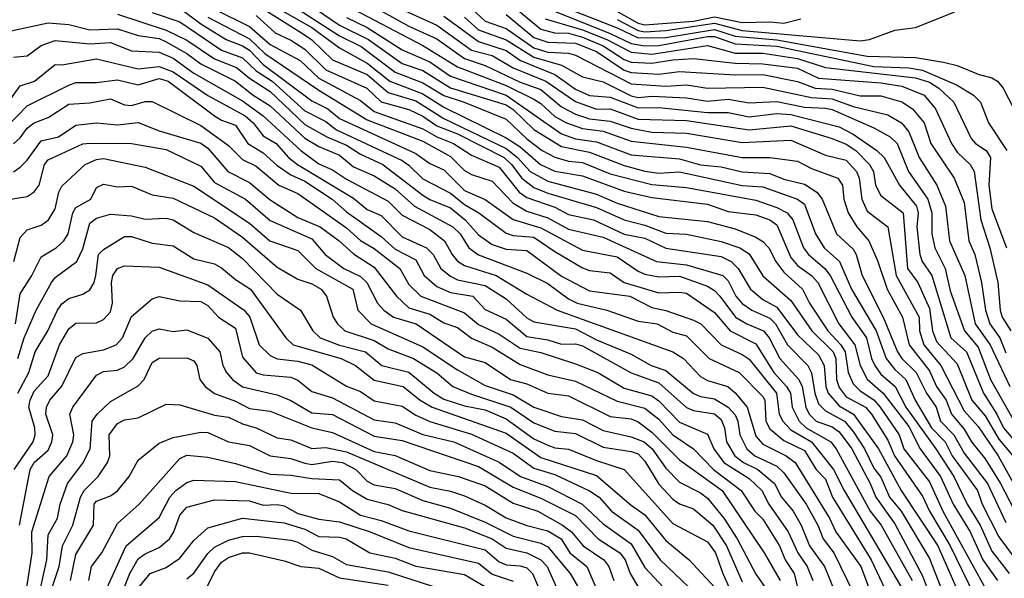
# Model space of a CAD drawing. Header units: metres. Extents: x -51132 to -49532, y -231222 to -229437.
# Tile 538 of 656: x -50345 to -50274, y -229804 to -229764. Entities that reach past the tile are written whole.
import ezdxf

# ---------------------------------------------------------------- set-up
doc = ezdxf.new("R2010")
doc.units = ezdxf.units.M
for name, color, linetype in [('CONTOUR_HALF', 8, 'Continuous'), ('CONTOUR_INDEX', 1, 'Continuous'), ('CONTOUR_INTER', 3, 'Continuous')]:
    doc.layers.add(name, color=color, linetype=linetype)

msp = doc.modelspace()

# ---------------------------------------------------------------- linework, layer by layer
at = {"layer": 'CONTOUR_HALF'}
for points, elevation in [([(-50328.58, -229761.808), (-50324.08, -229764.373), (-50322.08, -229765.854), (-50320.08, -229766.955), (-50318.448, -229768.259), (-50316.08, -229769.16), (-50314.58, -229770.119), (-50310.08, -229772.343), (-50309.08, -229772.983), (-50307.594, -229774.259), (-50306.58, -229774.743), (-50304.58, -229775.087), (-50301.58, -229776.173), (-50299.58, -229776.649), (-50295.58, -229777.127), (-50294.08, -229777.65), (-50292.08, -229777.902), (-50291.08, -229778.25), (-50290.58, -229778.606), (-50289.58, -229780.963), (-50289.08, -229781.556), (-50288.075, -229782.259), (-50287.614, -229782.759), (-50286.122, -229785.759), (-50284.965, -229787.259), (-50284.585, -229788.759), (-50284.08, -229789.734), (-50282.912, -229790.759), (-50281.08, -229793.16), (-50280.247, -229794.759), (-50278.793, -229796.759), (-50277.878, -229798.759), (-50276.64, -229800.759), (-50275.743, -229802.759), (-50274.687, -229804.259)], 51.5), ([(-50326.08, -229761.479), (-50322.08, -229764.213), (-50319.996, -229765.259), (-50317.58, -229766.984), (-50316.08, -229767.491), (-50314.08, -229768.733), (-50310.08, -229769.965), (-50309.58, -229770.286), (-50308.08, -229771.733), (-50306.08, -229772.953), (-50304.08, -229773.38), (-50301.58, -229774.338), (-50300.08, -229774.743), (-50299.08, -229774.878), (-50297.58, -229774.802), (-50293.08, -229775.781), (-50291.58, -229775.88), (-50289.08, -229776.769), (-50288.58, -229777.118), (-50287.796, -229779.259), (-50287.163, -229780.259), (-50286.064, -229781.259), (-50285.205, -229783.259), (-50283.421, -229786.259), (-50282.698, -229788.259), (-50282.08, -229789.048), (-50281.291, -229789.759), (-50280.606, -229791.259), (-50279.436, -229793.259), (-50278.454, -229794.259), (-50277.937, -229795.259), (-50276.125, -229797.759), (-50275.79, -229798.759), (-50274.58, -229801.107), (-50273.008, -229803.259)], 50.5), ([(-50321.58, -229762.791), (-50316.08, -229765.67), (-50313.58, -229767.23), (-50310.08, -229768.577), (-50308.08, -229769.553), (-50307.58, -229769.862), (-50306.58, -229770.799), (-50305.738, -229771.259), (-50304.58, -229771.656), (-50303.08, -229771.862), (-50301.08, -229772.568), (-50297.08, -229773.009), (-50293.08, -229773.759), (-50291.08, -229773.748), (-50289.08, -229774.018), (-50288.08, -229774.547), (-50286.186, -229775.259), (-50285.852, -229775.759), (-50285.74, -229776.759), (-50285.433, -229777.759), (-50284.817, -229778.759), (-50283.943, -229779.759), (-50283.293, -229781.259), (-50282.636, -229783.259), (-50281.529, -229785.259), (-50281.043, -229787.259), (-50279.58, -229789.151), (-50279.08, -229790.259), (-50278.389, -229791.259), (-50277.998, -229792.259), (-50277.08, -229793.337), (-50276.545, -229794.259), (-50275.58, -229795.488), (-50274.453, -229797.259), (-50273.161, -229799.759)], 49.5), ([(-50318.58, -229762.628), (-50315.08, -229764.212), (-50312.58, -229766.021), (-50311.08, -229766.414), (-50309.58, -229767.285), (-50307.228, -229768.259), (-50305.08, -229769.724), (-50303.58, -229770.263), (-50302.58, -229770.241), (-50300.58, -229770.988), (-50297.08, -229771.101), (-50292.58, -229771.764), (-50289.58, -229771.473), (-50286.58, -229772.385), (-50285.58, -229772.806), (-50284.895, -229773.259), (-50283.898, -229774.259), (-50283.617, -229774.759), (-50283.461, -229775.759), (-50283.08, -229776.503), (-50281.48, -229777.759), (-50281.153, -229781.759), (-50280.416, -229782.759), (-50279.58, -229784.646), (-50279.357, -229786.259), (-50279.08, -229787.027), (-50277.58, -229788.644), (-50276.541, -229791.259), (-50275.58, -229792.393), (-50274.58, -229794.072), (-50273.583, -229795.259)], 48.5), ([(-50335.58, -229763.308), (-50333.58, -229763.973), (-50330.58, -229766.014), (-50329.08, -229766.571), (-50328.08, -229767.515), (-50326.936, -229768.259), (-50324.58, -229770.386), (-50323.08, -229771.157), (-50322.298, -229771.759), (-50317.58, -229773.985), (-50317.08, -229774.301), (-50316.08, -229775.305), (-50314.08, -229776.318), (-50313.08, -229777.151), (-50312.046, -229777.759), (-50310.08, -229779.216), (-50309.58, -229779.382), (-50308.08, -229779.507), (-50306.58, -229780.546), (-50304.58, -229781.703), (-50304.08, -229781.916), (-50302.58, -229782.068), (-50301.577, -229782.759), (-50299.08, -229783.521), (-50297.58, -229783.457), (-50297.08, -229783.549), (-50295.08, -229784.932), (-50293.941, -229786.259), (-50292.08, -229787.192), (-50290.801, -229789.259), (-50289.875, -229790.259), (-50289.583, -229790.759), (-50289.467, -229791.759), (-50288.979, -229792.759), (-50288.469, -229793.259), (-50286.694, -229794.259), (-50286.296, -229794.759), (-50283.843, -229799.259), (-50283.065, -229800.259), (-50280.84, -229804.259)], 54.5), ([(-50328.08, -229763.529), (-50326.716, -229764.759), (-50325.58, -229765.295), (-50324.58, -229765.945), (-50323.08, -229767.437), (-50320.125, -229768.759), (-50319.08, -229769.754), (-50317.08, -229770.299), (-50316.08, -229770.768), (-50315.08, -229771.469), (-50313.58, -229772.049), (-50310.224, -229773.759), (-50309.686, -229774.259), (-50308.958, -229775.259), (-50308.08, -229775.914), (-50307.08, -229776.341), (-50303.58, -229777.36), (-50301.58, -229778.255), (-50300.08, -229778.63), (-50298.58, -229779.221), (-50297.08, -229779.277), (-50294.58, -229779.808), (-50293.239, -229780.259), (-50292.58, -229780.704), (-50291.58, -229782.29), (-50289.58, -229784.071), (-50288.065, -229786.259), (-50286.519, -229787.759), (-50286.324, -229788.259), (-50286.289, -229789.759), (-50286.08, -229790.349), (-50285.58, -229791.007), (-50284.202, -229791.759), (-50283.767, -229792.259), (-50282.58, -229794.137), (-50282.096, -229795.259), (-50280.08, -229798.181), (-50279.586, -229799.259), (-50278.097, -229801.759), (-50275.903, -229806.259)], 52.5), ([(-50310.08, -229763.438), (-50308.08, -229765.097), (-50307.08, -229765.451), (-50305.08, -229765.508), (-50303.58, -229766.119), (-50301.58, -229767.457), (-50301.08, -229767.623), (-50299.08, -229767.738), (-50297.58, -229767.55), (-50293.58, -229767.789), (-50291.58, -229767.77), (-50289.08, -229768.287), (-50287.813, -229768.759), (-50286.58, -229768.832), (-50284.58, -229769.319), (-50283.08, -229769.309), (-50281.58, -229769.737), (-50280.796, -229770.259), (-50279.953, -229771.259), (-50279.478, -229772.759), (-50277.802, -229775.259), (-50277.08, -229777.007), (-50276.74, -229779.759), (-50276.325, -229780.759), (-50275.831, -229782.759), (-50275.555, -229784.759), (-50275.227, -229785.759), (-50274.52, -229786.759), (-50274.08, -229787.84)], 46.5), ([(-50305.58, -229763.032), (-50302.08, -229764.404), (-50300.58, -229765.12), (-50298.58, -229765.107), (-50295.08, -229764.517), (-50293.58, -229765.011), (-50290.58, -229765.273), (-50284.08, -229766.45), (-50280.58, -229766.54), (-50278.58, -229766.88), (-50277.58, -229767.123), (-50276.08, -229767.755), (-50275.08, -229768.008), (-50274.67, -229768.259), (-50274.272, -229768.759), (-50273.507, -229770.259)], 44.5), ([(-50302.039, -229763.259), (-50300.58, -229764.06), (-50300.08, -229764.187), (-50296.58, -229763.928), (-50295.08, -229763.605), (-50293.08, -229764.028), (-50291.08, -229763.968), (-50290.08, -229764.06), (-50288.838, -229763.759)], 43.5), ([(-50346.08, -229764.697), (-50343.08, -229764.041), (-50341.58, -229764.165), (-50340.08, -229764.55), (-50338.08, -229764.472), (-50336.58, -229764.964), (-50335.08, -229765.185), (-50334.58, -229765.417), (-50333.08, -229766.255), (-50332.08, -229766.996), (-50329.58, -229768.25), (-50328.315, -229769.259), (-50327.08, -229770.04), (-50324.58, -229772.368), (-50323.58, -229772.959), (-50322.08, -229773.584), (-50321.08, -229774.441), (-50319.58, -229775.084), (-50318.08, -229776.008), (-50316.671, -229777.259), (-50313.923, -229778.759), (-50313.392, -229779.259), (-50312.779, -229780.259), (-50312.08, -229780.775), (-50308.58, -229782.091), (-50307.08, -229782.839), (-50305.58, -229783.946), (-50304.97, -229784.259), (-50302.814, -229784.759), (-50300.58, -229785.557), (-50299.201, -229785.759), (-50298.08, -229786.35), (-50297.08, -229786.627), (-50295.453, -229788.259), (-50293.293, -229789.259), (-50291.58, -229790.98), (-50291.44, -229791.259), (-50291.369, -229792.759), (-50291.08, -229793.313), (-50290.08, -229794.169), (-50288.58, -229794.873), (-50287.745, -229796.259), (-50287.08, -229796.947), (-50286.575, -229798.259), (-50283.78, -229802.759), (-50282.612, -229805.259)], 55.5), ([(-50331.58, -229763.641), (-50328.58, -229765.212), (-50327.476, -229766.259), (-50323.58, -229768.91), (-50320.08, -229771.03), (-50316.08, -229772.586), (-50314.08, -229773.674), (-50313.08, -229774.687), (-50312.58, -229774.982), (-50311.08, -229775.46), (-50309.58, -229777.042), (-50308.58, -229777.616), (-50307.08, -229778.096), (-50305.58, -229778.919), (-50303.08, -229779.51), (-50299.245, -229781.259), (-50297.08, -229781.485), (-50294.478, -229782.259), (-50294.08, -229782.653), (-50293.53, -229783.759), (-50293.08, -229784.273), (-50292.382, -229784.759), (-50291.08, -229785.35), (-50290.682, -229785.759), (-50289.81, -229787.259), (-50288.34, -229788.759), (-50288.08, -229789.283), (-50287.851, -229790.759), (-50287.58, -229791.516), (-50287.08, -229792.017), (-50285.703, -229792.759), (-50285.08, -229793.506), (-50284.267, -229794.759), (-50283.58, -229796.158), (-50283.08, -229796.801), (-50282.458, -229798.259), (-50281.631, -229799.259), (-50279.58, -229802.677), (-50278.766, -229804.759)], 53.5), ([(-50313.08, -229763.64), (-50312.08, -229764.554), (-50310.08, -229765.278), (-50308.08, -229766.532), (-50306.08, -229767.107), (-50304.58, -229767.941), (-50303.08, -229768.294), (-50301.08, -229769.319), (-50300.58, -229769.419), (-50299.58, -229769.341), (-50297.08, -229769.444), (-50295.58, -229769.7), (-50294.08, -229769.561), (-50292.58, -229769.825), (-50290.58, -229769.72), (-50288.58, -229770.116), (-50287.08, -229770.196), (-50286.58, -229770.303), (-50283.58, -229771.619), (-50282.424, -229772.259), (-50281.915, -229772.759), (-50281.094, -229774.759), (-50279.691, -229776.759), (-50279.413, -229777.759), (-50279.406, -229779.259), (-50279.207, -229780.259), (-50278.453, -229781.759), (-50278.08, -229783.379), (-50277.062, -229786.259), (-50276.08, -229787.425), (-50275.189, -229789.759), (-50273.58, -229792.594)], 47.5), ([(-50307.264, -229763.759), (-50304.58, -229764.558), (-50302.829, -229765.259), (-50301.08, -229766.168), (-50299.58, -229766.31), (-50295.58, -229765.688), (-50293.58, -229766.225), (-50291.58, -229766.229), (-50289.08, -229766.614), (-50287.08, -229767.279), (-50280.58, -229768.016), (-50279.58, -229768.324), (-50278.907, -229768.759), (-50277.82, -229769.759), (-50276.58, -229772.379), (-50276.261, -229772.759), (-50275.495, -229773.259), (-50275.177, -229773.759), (-50275.309, -229775.759), (-50275.08, -229777.462), (-50274.023, -229780.259)], 45.5), ([(-50346.08, -229769.956), (-50345.08, -229768.596), (-50344.065, -229768.259), (-50342.58, -229767.041), (-50342.08, -229767.065), (-50339.58, -229766.643), (-50336.58, -229767.374), (-50335.08, -229767.207), (-50334.08, -229767.57), (-50331.58, -229769.283), (-50328.874, -229770.759), (-50328.309, -229771.259), (-50327.58, -229772.196), (-50326.659, -229772.759), (-50325.749, -229773.759), (-50325.114, -229774.259), (-50321.08, -229776.679), (-50320.08, -229777.505), (-50319.08, -229777.947), (-50317.58, -229779.48), (-50315.821, -229780.259), (-50315.334, -229780.759), (-50314.78, -229781.759), (-50314.08, -229782.324), (-50313.58, -229782.573), (-50311.58, -229782.995), (-50310.08, -229783.943), (-50308.58, -229785.307), (-50308.08, -229785.595), (-50305.08, -229786.102), (-50303.58, -229786.913), (-50301.08, -229787.948), (-50299.632, -229788.759), (-50298.58, -229789.107), (-50296.58, -229790.773), (-50296.08, -229790.983), (-50295.08, -229791.147), (-50294.08, -229791.767), (-50293.58, -229792.321), (-50293.385, -229792.759), (-50293.254, -229793.759), (-50292.73, -229794.759), (-50292.157, -229795.259), (-50290.58, -229796.012), (-50290.08, -229796.5), (-50288.464, -229798.759), (-50287.62, -229800.259), (-50287.245, -229801.259), (-50286.469, -229802.259), (-50285.011, -229805.259)], 56.5), ([(-50345.58, -229772.775), (-50345.08, -229772.332), (-50344.58, -229771.634), (-50344.083, -229771.259), (-50343.08, -229770.867), (-50341.58, -229769.912), (-50340.08, -229769.807), (-50338.58, -229769.529), (-50337.58, -229769.952), (-50337.08, -229770.014), (-50336.08, -229769.72), (-50335.58, -229769.72), (-50332.08, -229771.452), (-50330.08, -229772.9), (-50329.08, -229773.909), (-50328.08, -229774.373), (-50326.464, -229775.759), (-50325.08, -229776.347), (-50321.58, -229778.819), (-50320.58, -229779.748), (-50319.58, -229780.324), (-50317.74, -229781.759), (-50317.08, -229782.922), (-50316.222, -229783.759), (-50313.08, -229784.955), (-50312.08, -229785.792), (-50310.58, -229786.505), (-50309.08, -229787.497), (-50307.58, -229787.825), (-50305.08, -229788.626), (-50303.477, -229789.259), (-50301.58, -229790.39), (-50299.58, -229790.935), (-50299.08, -229791.298), (-50297.58, -229792.834), (-50295.58, -229793.716), (-50295.108, -229794.759), (-50294.399, -229795.759), (-50292.58, -229796.902), (-50291.667, -229797.759), (-50291.152, -229798.759), (-50289.761, -229800.759), (-50289.062, -229802.259), (-50288.393, -229803.259), (-50287.986, -229804.259)], 57.5), ([(-50346.08, -229776.801), (-50344.58, -229776.574), (-50344.08, -229776.238), (-50343.722, -229775.759), (-50343.332, -229774.259), (-50343.08, -229773.919), (-50340.58, -229772.776), (-50340.08, -229772.721), (-50337.08, -229772.748), (-50334.58, -229773.179), (-50332.08, -229774.389), (-50331.08, -229775.55), (-50328.847, -229776.759), (-50327.08, -229778.307), (-50324.08, -229779.621), (-50323.114, -229780.759), (-50321.772, -229781.759), (-50320.58, -229782.344), (-50320.108, -229782.759), (-50319.342, -229784.259), (-50318.889, -229784.759), (-50318.192, -229785.259), (-50316.562, -229785.759), (-50313.08, -229788.136), (-50311.58, -229788.545), (-50309.773, -229789.759), (-50308.58, -229790.078), (-50307.08, -229790.756), (-50305.58, -229790.931), (-50302.58, -229792.43), (-50301.08, -229792.609), (-50300.58, -229792.829), (-50299.58, -229793.556), (-50297.58, -229795.562), (-50294.515, -229797.759), (-50291.495, -229802.259), (-50290.33, -229804.259)], 58.5), ([(-50345.415, -229785.759), (-50345.08, -229783.599), (-50344.238, -229782.259), (-50343.58, -229780.913), (-50342.493, -229780.259), (-50341.935, -229779.759), (-50341.628, -229779.259), (-50341.29, -229777.759), (-50341.08, -229777.365), (-50340.005, -229776.759), (-50339.58, -229775.92), (-50339.08, -229775.671), (-50338.08, -229775.882), (-50337.08, -229775.832), (-50335.58, -229776.453), (-50334.08, -229776.701), (-50331.08, -229778.107), (-50329.08, -229779.506), (-50326.58, -229781.673), (-50325.08, -229782.539), (-50324.08, -229782.877), (-50323.411, -229783.259), (-50323.017, -229783.759), (-50322.538, -229785.259), (-50322.23, -229785.759), (-50321.698, -229786.259), (-50319.58, -229786.945), (-50318.58, -229787.56), (-50316.744, -229788.259), (-50315.08, -229789.286), (-50313.924, -229790.259), (-50312.58, -229790.833), (-50309.735, -229791.759), (-50308.08, -229792.9), (-50306.58, -229793.496), (-50305.08, -229793.666), (-50303.08, -229794.637), (-50301.08, -229794.945), (-50300.58, -229795.126), (-50300.08, -229795.649), (-50299.08, -229797.316), (-50298.08, -229798.396), (-50297.58, -229798.741), (-50296.58, -229799.088), (-50295.183, -229800.259), (-50294.198, -229801.759), (-50293.08, -229804.356)], 59.5), ([(-50345.255, -229790.759), (-50344.466, -229789.259), (-50344.01, -229787.759), (-50343.1, -229786.259), (-50342.389, -229784.759), (-50342.08, -229784.306), (-50341.58, -229783.914), (-50340.58, -229783.606), (-50340.08, -229783.3), (-50339.754, -229782.759), (-50339.629, -229782.259), (-50339.455, -229780.759), (-50339.08, -229780.393), (-50337.58, -229779.445), (-50337.08, -229779.455), (-50335.58, -229779.925), (-50334.08, -229780.135), (-50332.58, -229781.054), (-50331.08, -229781.423), (-50330.58, -229781.722), (-50329.58, -229782.557), (-50328.486, -229783.259), (-50325.962, -229786.759), (-50325.426, -229787.259), (-50321.969, -229788.259), (-50320.938, -229788.759), (-50319.58, -229789.823), (-50317.51, -229790.259), (-50316.274, -229791.259), (-50315.401, -229791.759), (-50310.08, -229793.641), (-50307.58, -229795.388), (-50303.58, -229796.693), (-50301.08, -229798.826), (-50300.08, -229799.525), (-50298.58, -229801.367), (-50296.886, -229802.759), (-50295.08, -229804.748)], 60.5), ([(-50345.144, -229800.259), (-50344.359, -229796.259), (-50344.08, -229795.755), (-50343.08, -229794.866), (-50342.801, -229794.259), (-50342.732, -229793.759), (-50343.245, -229792.259), (-50343.19, -229791.759), (-50342.949, -229791.259), (-50342.08, -229790.25), (-50341.08, -229788.181), (-50340.58, -229787.895), (-50339.08, -229787.629), (-50338.172, -229787.259), (-50337.729, -229786.759), (-50337.08, -229785.228), (-50335.58, -229783.95), (-50335.08, -229783.77), (-50333.58, -229784.084), (-50332.08, -229784.143), (-50331.58, -229784.419), (-50330.798, -229785.259), (-50329.58, -229786.054), (-50329.08, -229788.164), (-50328.08, -229789.276), (-50327.58, -229789.433), (-50325.58, -229789.585), (-50325.08, -229789.825), (-50324.08, -229790.628), (-50322.58, -229791.095), (-50319.58, -229792.682), (-50318.08, -229792.88), (-50316.08, -229793.72), (-50313.838, -229794.259), (-50310.58, -229795.722), (-50309.057, -229796.759), (-50307.08, -229797.489), (-50304.601, -229798.759), (-50303.08, -229800.174), (-50301.08, -229801.613), (-50300.08, -229803.321), (-50298.749, -229804.759)], 61.5), ([(-50343.718, -229805.259), (-50343.17, -229802.759), (-50343.08, -229800.958), (-50342.4, -229799.759), (-50342.212, -229798.759), (-50341.684, -229797.259), (-50340.58, -229795.787), (-50340.058, -229794.759), (-50339.907, -229792.759), (-50339.552, -229792.259), (-50338.58, -229791.343), (-50336.58, -229790.229), (-50336.158, -229789.759), (-50335.58, -229788.545), (-50335.08, -229788.222), (-50333.08, -229788.201), (-50332.58, -229788.416), (-50332.373, -229788.759), (-50332.156, -229789.759), (-50331.772, -229790.259), (-50331.08, -229790.784), (-50329.58, -229791.336), (-50328.58, -229791.854), (-50327.08, -229792.042), (-50324.08, -229793.257), (-50322.58, -229793.591), (-50319.58, -229794.952), (-50318.08, -229795.242), (-50315.58, -229796.315), (-50313.505, -229796.759), (-50311.58, -229797.423), (-50309.58, -229798.671), (-50307.791, -229799.259), (-50306.018, -229800.259), (-50305.361, -229800.759), (-50304.542, -229801.759), (-50303.037, -229802.759), (-50302.671, -229803.259), (-50302.323, -229804.259)], 62.5), ([(-50341.457, -229804.259), (-50341.08, -229802.381), (-50339.802, -229800.259), (-50339.771, -229798.759), (-50339.58, -229798.532), (-50338.58, -229798.154), (-50338.08, -229797.792), (-50337.239, -229796.759), (-50336.58, -229795.589), (-50335.08, -229794.359), (-50334.08, -229793.936), (-50332.08, -229793.573), (-50331.58, -229793.585), (-50330.08, -229794.269), (-50328.58, -229794.533), (-50327.08, -229795.259), (-50325.58, -229795.455), (-50324.58, -229795.807), (-50324.08, -229795.889), (-50322.58, -229795.642), (-50321.857, -229795.759), (-50320.92, -229796.259), (-50320.08, -229797.094), (-50319.58, -229797.357), (-50318.08, -229797.621), (-50316.08, -229798.498), (-50314.08, -229799.041), (-50311.58, -229800.045), (-50309.58, -229801.054), (-50307.58, -229801.563), (-50307.08, -229801.82), (-50305.473, -229803.759), (-50304.325, -229805.759)], 63.5), ([(-50338.815, -229804.759), (-50337.445, -229801.759), (-50335.08, -229799.715), (-50334.305, -229798.259), (-50333.877, -229797.759), (-50333.08, -229797.181), (-50332.58, -229797.023), (-50329.58, -229797.118), (-50325.58, -229797.955), (-50323.58, -229797.992), (-50322.08, -229798.578), (-50320.58, -229799.548), (-50319.08, -229799.937), (-50317.08, -229800.679), (-50311.58, -229802.052), (-50310.58, -229802.91), (-50310.08, -229803.128), (-50309.08, -229803.191), (-50308.58, -229803.35), (-50308.18, -229803.759), (-50307.523, -229805.259)], 64.5), ([(-50336.58, -229804.811), (-50335.733, -229803.759), (-50334.58, -229803.316), (-50333.58, -229802.653), (-50332.58, -229801.372), (-50331.58, -229800.449), (-50329.08, -229799.768), (-50326.08, -229800.102), (-50324.58, -229800.546), (-50323.58, -229801.09), (-50322.08, -229801.131), (-50321.615, -229801.259), (-50319.91, -229802.259), (-50318.08, -229802.637), (-50316.58, -229803.234), (-50313.08, -229803.821), (-50310.621, -229805.259)], 65.5), ([(-50331.639, -229804.759), (-50331.08, -229803.637), (-50330.58, -229802.941), (-50330.08, -229802.597), (-50329.08, -229802.256), (-50328.58, -229802.263), (-50326.08, -229802.845), (-50324.88, -229803.259), (-50323.58, -229803.361), (-50322.08, -229804.056), (-50318.58, -229804.588)], 66.5)]:
    msp.add_lwpolyline(points, dxfattribs=dict(at, elevation=elevation))
at = {"layer": 'CONTOUR_INDEX'}
for points, elevation in [([(-50338.08, -229763.428), (-50334.58, -229764.586), (-50333.08, -229765.303), (-50331.08, -229766.641), (-50329.517, -229767.259), (-50328.58, -229768.037), (-50327.08, -229769.008), (-50324.58, -229771.369), (-50322.991, -229772.259), (-50321.58, -229772.871), (-50320.58, -229773.516), (-50318.959, -229774.259), (-50316.08, -229776.466), (-50315.58, -229776.783), (-50314.08, -229777.376), (-50313.022, -229778.259), (-50312.08, -229779.322), (-50311.08, -229780.019), (-50310.08, -229780.358), (-50308.58, -229780.461), (-50306.08, -229782.316), (-50304.08, -229783.362), (-50301.162, -229783.759), (-50299.58, -229784.574), (-50298.58, -229784.789), (-50296.58, -229785.487), (-50296.054, -229785.759), (-50294.58, -229787.276), (-50293.08, -229787.952), (-50292.58, -229788.303), (-50290.609, -229790.759), (-50290.405, -229792.259), (-50290.149, -229792.759), (-50289.58, -229793.401), (-50288.08, -229794.266), (-50286.485, -229796.259), (-50285.717, -229797.759), (-50281.596, -229804.759)], 55), ([(-50307.08, -229763.011), (-50302.58, -229764.805), (-50301.08, -229765.529), (-50300.08, -229765.716), (-50299.08, -229765.687), (-50295.58, -229765.028), (-50295.08, -229765.035), (-50293.58, -229765.568), (-50290.58, -229765.734), (-50283.58, -229767.194), (-50281.08, -229767.286), (-50280.08, -229767.455), (-50277.58, -229768.54), (-50276.402, -229769.259), (-50275.903, -229769.759), (-50275.318, -229771.259), (-50274.013, -229773.259)], 45), ([(-50321.58, -229763.657), (-50320.08, -229764.374), (-50317.58, -229765.995), (-50315.58, -229766.862), (-50314.08, -229767.891), (-50310.08, -229769.251), (-50306.08, -229772.043), (-50305.08, -229772.405), (-50303.58, -229772.626), (-50301.08, -229773.566), (-50297.58, -229773.857), (-50296.08, -229774.288), (-50294.58, -229774.436), (-50293.08, -229774.794), (-50291.08, -229774.903), (-50290.08, -229775.314), (-50288.58, -229775.691), (-50287.697, -229776.259), (-50287.323, -229776.759), (-50286.278, -229779.259), (-50285.08, -229780.378), (-50284.856, -229780.759), (-50284.429, -229782.259), (-50282.916, -229785.259), (-50281.897, -229787.759), (-50281.58, -229788.262), (-50280.532, -229789.259), (-50279.803, -229790.759), (-50279.1, -229791.759), (-50278.777, -229792.759), (-50277.831, -229793.759), (-50277.08, -229795.082), (-50275.394, -229797.259), (-50274.08, -229800.066)], 50), ([(-50345.268, -229788.259), (-50344.792, -229786.759), (-50343.945, -229784.759), (-50342.829, -229782.759), (-50342.58, -229782.413), (-50341.013, -229781.259), (-50340.58, -229780.341), (-50340.08, -229778.497), (-50339.58, -229778.137), (-50338.58, -229777.852), (-50337.08, -229777.975), (-50336.08, -229778.196), (-50334.58, -229778.124), (-50334.08, -229778.256), (-50332.58, -229779.154), (-50330.08, -229780.255), (-50329.08, -229781.037), (-50326.58, -229783.621), (-50324.889, -229784.759), (-50324.01, -229786.259), (-50323.468, -229786.759), (-50322.08, -229787.285), (-50320.222, -229787.759), (-50319.034, -229788.759), (-50317.08, -229789.243), (-50315.263, -229790.759), (-50314.58, -229791.173), (-50313.08, -229791.674), (-50311.58, -229791.959), (-50310.08, -229792.59), (-50308.08, -229794.051), (-50307.08, -229794.503), (-50306.58, -229794.683), (-50305.58, -229794.778), (-50303.58, -229795.602), (-50301.58, -229796.25), (-50298.08, -229800.146), (-50295.58, -229801.461), (-50294.987, -229802.259), (-50294.461, -229803.759), (-50292.876, -229807.259)], 60), ([(-50337.798, -229805.259), (-50337.201, -229803.759), (-50336.58, -229802.695), (-50336.08, -229802.328), (-50335.08, -229801.874), (-50334.327, -229801.259), (-50334.009, -229800.759), (-50333.58, -229799.536), (-50333.08, -229798.971), (-50331.08, -229798.44), (-50328.58, -229798.523), (-50327.58, -229798.822), (-50326.58, -229798.783), (-50326.08, -229798.883), (-50325.08, -229799.416), (-50323.58, -229799.843), (-50322.08, -229800.028), (-50319.865, -229800.759), (-50317.08, -229801.878), (-50312.08, -229803.003), (-50311.08, -229803.809), (-50309.58, -229804.307)], 65)]:
    msp.add_lwpolyline(points, dxfattribs=dict(at, elevation=elevation))
at = {"layer": 'CONTOUR_INTER'}
for points, elevation in [([(-50328.041, -229762.759), (-50324.819, -229764.759), (-50324.08, -229765.273), (-50322.58, -229766.716), (-50320.08, -229767.783), (-50318.58, -229769.078), (-50316.58, -229769.673), (-50314.58, -229770.954), (-50310.08, -229773.099), (-50309.256, -229773.759), (-50308.358, -229774.759), (-50307.08, -229775.461), (-50303.58, -229776.407), (-50302.08, -229777.048), (-50299.08, -229778.004), (-50295.58, -229778.375), (-50293.58, -229778.909), (-50292.08, -229779.497), (-50291.58, -229779.812), (-50291.152, -229780.259), (-50290.643, -229781.259), (-50290.08, -229782.037), (-50288.73, -229783.259), (-50288.23, -229784.259), (-50286.895, -229786.259), (-50285.957, -229787.259), (-50285.649, -229787.759), (-50285.442, -229789.259), (-50285.08, -229790.077), (-50284.58, -229790.581), (-50283.58, -229791.239), (-50283.142, -229791.759), (-50281.765, -229793.759), (-50281.43, -229794.759), (-50279.58, -229797.155), (-50278.608, -229799.259), (-50274.483, -229806.759)], 52), ([(-50326.08, -229762.384), (-50322.08, -229764.98), (-50320.527, -229765.759), (-50318.08, -229767.599), (-50316.08, -229768.378), (-50314.58, -229769.294), (-50313.113, -229769.759), (-50310.08, -229771.003), (-50308.58, -229772.42), (-50307.484, -229773.259), (-50306.58, -229773.733), (-50305.58, -229774.022), (-50304.58, -229774.126), (-50302.58, -229774.942), (-50299.58, -229775.711), (-50297.08, -229775.91), (-50292.08, -229776.841), (-50290.58, -229777.363), (-50289.836, -229777.759), (-50289.427, -229778.259), (-50288.66, -229780.259), (-50288.304, -229780.759), (-50287.129, -229781.759), (-50286.737, -229782.259), (-50285.167, -229785.259), (-50284.12, -229786.759), (-50283.751, -229788.259), (-50283.51, -229788.759), (-50283.08, -229789.383), (-50282.044, -229790.259), (-50281.285, -229791.759), (-50279.113, -229794.759), (-50277.835, -229796.759), (-50276.877, -229798.759), (-50275.935, -229800.259), (-50275.08, -229802.134), (-50273.844, -229803.759)], 51), ([(-50320.08, -229762.618), (-50317.08, -229764.289), (-50315.08, -229765.194), (-50313.08, -229766.628), (-50311.58, -229767.12), (-50309.08, -229768.326), (-50307.58, -229768.864), (-50306.08, -229770.105), (-50305.08, -229770.643), (-50304.08, -229770.965), (-50302.58, -229771.149), (-50301.08, -229771.652), (-50299.58, -229771.926), (-50297.08, -229771.996), (-50293.08, -229772.668), (-50289.58, -229772.514), (-50287.08, -229773.599), (-50285.58, -229773.959), (-50284.85, -229774.759), (-50284.654, -229775.259), (-50284.46, -229776.759), (-50284.08, -229777.629), (-50282.577, -229778.759), (-50281.977, -229782.259), (-50280.317, -229785.259), (-50280.302, -229786.259), (-50279.989, -229787.259), (-50278.771, -229788.759), (-50277.08, -229792.018), (-50276.08, -229793.151), (-50274.641, -229795.259), (-50272.58, -229798.947)], 49), ([(-50312.864, -229762.759), (-50311.58, -229763.922), (-50310.08, -229764.455), (-50308.08, -229765.843), (-50307.08, -229766.152), (-50305.58, -229766.223), (-50305.08, -229766.377), (-50301.08, -229768.444), (-50298.58, -229768.606), (-50297.08, -229768.515), (-50295.58, -229768.755), (-50291.58, -229768.681), (-50288.08, -229769.439), (-50286.58, -229769.536), (-50285.08, -229770.088), (-50282.58, -229770.683), (-50281.594, -229771.259), (-50281.08, -229771.898), (-50280.331, -229773.759), (-50279.061, -229775.759), (-50278.424, -229777.259), (-50278.131, -229779.759), (-50277.033, -229782.259), (-50276.28, -229785.759), (-50275.201, -229787.259), (-50273.786, -229790.259)], 47), ([(-50309.689, -229762.759), (-50307.58, -229764.51), (-50306.596, -229764.759), (-50305.58, -229764.803), (-50304.58, -229765.082), (-50303.08, -229765.704), (-50301.58, -229766.701), (-50301.08, -229766.888), (-50299.58, -229766.963), (-50298.08, -229766.708), (-50296.58, -229766.615), (-50293.58, -229766.952), (-50291.58, -229767.003), (-50289.08, -229767.318), (-50287.58, -229768.027), (-50283.08, -229768.38), (-50281.58, -229768.625), (-50279.96, -229769.259), (-50279.154, -229770.259), (-50278.002, -229772.759), (-50277.58, -229773.379), (-50276.649, -229774.259), (-50276.356, -229774.759), (-50275.891, -229778.259), (-50275.231, -229780.259), (-50274.664, -229782.759), (-50274.499, -229784.759), (-50274.335, -229785.259), (-50273.715, -229786.259)], 46), ([(-50333.58, -229762.985), (-50332.08, -229764.121), (-50330.255, -229765.259), (-50329.08, -229765.702), (-50328.58, -229766.021), (-50327.58, -229767.049), (-50324.08, -229769.682), (-50322.931, -229770.259), (-50322.08, -229770.952), (-50316.58, -229773.472), (-50315.58, -229774.196), (-50314.58, -229774.657), (-50313.08, -229776.147), (-50311.58, -229776.792), (-50309.58, -229778.223), (-50307.58, -229778.836), (-50304.58, -229780.436), (-50302.08, -229780.909), (-50300.58, -229781.955), (-50300.08, -229782.161), (-50299.08, -229782.36), (-50297.58, -229782.32), (-50295.58, -229783.041), (-50295.08, -229783.337), (-50294.693, -229783.759), (-50293.558, -229785.259), (-50292.735, -229785.759), (-50291.536, -229786.259), (-50291.136, -229786.759), (-50290.363, -229788.259), (-50288.989, -229789.759), (-50288.756, -229790.259), (-50288.501, -229791.759), (-50288.245, -229792.259), (-50287.734, -229792.759), (-50286.58, -229793.169), (-50286.08, -229793.546), (-50285.171, -229794.759), (-50283.844, -229797.259), (-50283.444, -229798.259), (-50282.08, -229800.162), (-50280.08, -229803.915), (-50279.576, -229805.259)], 54), ([(-50331.08, -229763.066), (-50328.58, -229764.303), (-50327.08, -229765.619), (-50324.912, -229766.759), (-50323.58, -229768.034), (-50320.58, -229769.651), (-50319.58, -229770.442), (-50316.08, -229771.681), (-50315.08, -229772.267), (-50313.875, -229772.759), (-50312.58, -229773.583), (-50310.58, -229774.466), (-50309.135, -229776.259), (-50308.58, -229776.634), (-50306.58, -229777.332), (-50305.58, -229777.871), (-50303.782, -229778.259), (-50301.58, -229779.291), (-50300.08, -229779.567), (-50298.58, -229780.298), (-50294.58, -229780.884), (-50293.858, -229781.259), (-50293.353, -229781.759), (-50292.475, -229783.259), (-50291.58, -229784.001), (-50290.58, -229784.545), (-50289.08, -229786.547), (-50287.58, -229787.978), (-50287.162, -229788.759), (-50287.047, -229790.259), (-50286.881, -229790.759), (-50286.08, -229791.673), (-50285.044, -229792.259), (-50283.261, -229794.759), (-50281.628, -229797.759), (-50278.975, -229801.759), (-50277.225, -229805.759)], 53), ([(-50314.58, -229763.555), (-50312.08, -229765.395), (-50310.08, -229766.047), (-50309.053, -229766.759), (-50306.58, -229767.783), (-50305.08, -229768.819), (-50304.08, -229769.282), (-50302.58, -229769.409), (-50300.58, -229770.186), (-50299.08, -229770.14), (-50295.58, -229770.52), (-50294.08, -229770.506), (-50292.58, -229770.836), (-50290.58, -229770.588), (-50289.58, -229770.661), (-50286.08, -229771.536), (-50285.08, -229772.069), (-50283.37, -229773.259), (-50282.835, -229773.759), (-50281.74, -229775.759), (-50280.519, -229777.259), (-50280.4, -229777.759), (-50280.502, -229778.759), (-50280.273, -229780.759), (-50280.101, -229781.259), (-50279.411, -229782.259), (-50278.031, -229786.759), (-50276.917, -229787.759), (-50275.682, -229790.759), (-50274.728, -229792.259), (-50274.259, -229793.259), (-50272.543, -229795.259)], 48), ([(-50302.08, -229763.795), (-50300.58, -229764.607), (-50300.08, -229764.687), (-50298.58, -229764.598), (-50295.08, -229764.07), (-50293.08, -229764.61), (-50284.58, -229765.336), (-50283.91, -229765.259), (-50282.08, -229764.58), (-50280.58, -229764.38), (-50277.761, -229763.259)], 44), ([(-50345.58, -229766.516), (-50344.58, -229766.424), (-50343.58, -229765.676), (-50342.58, -229765.324), (-50340.08, -229765.571), (-50338.58, -229765.458), (-50337.08, -229766.066), (-50335.08, -229766.161), (-50334.08, -229766.589), (-50332.58, -229767.671), (-50329.08, -229769.683), (-50327.58, -229770.742), (-50324.871, -229773.259), (-50323.58, -229774.211), (-50322.58, -229774.649), (-50321.58, -229775.327), (-50318.58, -229776.901), (-50317.58, -229777.904), (-50315.58, -229778.949), (-50314.527, -229779.759), (-50313.972, -229780.759), (-50313.58, -229781.225), (-50313.08, -229781.555), (-50310.808, -229782.259), (-50308.58, -229783.617), (-50306.4, -229784.759), (-50298.08, -229787.772), (-50297.302, -229788.259), (-50296.08, -229789.56), (-50295.58, -229789.828), (-50294.113, -229790.259), (-50293.58, -229790.726), (-50292.714, -229791.759), (-50292.08, -229793.849), (-50291.58, -229794.435), (-50289.908, -229795.259), (-50289.266, -229795.759), (-50286.794, -229799.759), (-50286.324, -229800.759), (-50284.521, -229803.259), (-50282.28, -229809.259)], 56), ([(-50346.08, -229771.559), (-50344.58, -229770.034), (-50341.58, -229768.547), (-50341.08, -229768.357), (-50339.58, -229768.342), (-50338.08, -229768.166), (-50336.58, -229768.506), (-50335.08, -229768.07), (-50334.426, -229768.259), (-50331.08, -229770.759), (-50330.58, -229771.074), (-50329.58, -229771.432), (-50328.699, -229772.759), (-50327.58, -229773.425), (-50326.58, -229774.324), (-50325.58, -229774.999), (-50324.58, -229775.455), (-50322.616, -229776.759), (-50321.58, -229777.681), (-50319.08, -229779.446), (-50318.08, -229780.378), (-50316.58, -229781.127), (-50315.99, -229782.259), (-50315.08, -229783.054), (-50314.08, -229783.482), (-50312.477, -229783.759), (-50311.58, -229784.713), (-50310.08, -229785.405), (-50308.58, -229786.668), (-50307.08, -229786.896), (-50306.08, -229787.221), (-50305.08, -229787.19), (-50304.58, -229787.344), (-50301.08, -229789.28), (-50299.08, -229789.997), (-50297.08, -229791.773), (-50296.58, -229792.001), (-50295.08, -229792.235), (-50294.58, -229792.658), (-50294.341, -229793.259), (-50294.194, -229794.259), (-50293.607, -229795.259), (-50292.981, -229795.759), (-50291.944, -229796.259), (-50290.755, -229797.259), (-50290.242, -229798.259), (-50289.412, -229799.259), (-50288.819, -229800.259), (-50288.224, -229801.759), (-50287.139, -229803.259), (-50284.697, -229809.259)], 57), ([(-50345.58, -229774.782), (-50345.08, -229774.444), (-50344.58, -229773.951), (-50343.58, -229772.554), (-50342.328, -229772.259), (-50341.08, -229771.426), (-50339.58, -229771.248), (-50338.08, -229771.409), (-50336.58, -229771.224), (-50335.08, -229771.844), (-50332.08, -229772.715), (-50331.58, -229773.087), (-50330.127, -229774.759), (-50328.58, -229775.57), (-50327.08, -229776.805), (-50325.08, -229778.076), (-50323.486, -229778.759), (-50322.116, -229779.759), (-50321.08, -229780.695), (-50319.58, -229781.656), (-50317.99, -229783.759), (-50317.08, -229784.587), (-50315.58, -229785.054), (-50314.58, -229785.667), (-50313.58, -229786.019), (-50312.58, -229786.773), (-50311.08, -229787.443), (-50309.08, -229788.685), (-50307.08, -229789.44), (-50305.08, -229789.874), (-50302.08, -229791.329), (-50300.08, -229791.83), (-50299.08, -229792.618), (-50298.08, -229793.76), (-50296.58, -229794.774), (-50295.143, -229796.259), (-50293.138, -229797.759), (-50292.153, -229799.259), (-50291.58, -229799.838), (-50290.388, -229801.759), (-50289.974, -229802.759), (-50289.32, -229803.759), (-50289.079, -229804.759)], 58), ([(-50345.539, -229781.259), (-50345.08, -229779.53), (-50344.58, -229778.962), (-50343.58, -229778.64), (-50343.053, -229778.259), (-50342.58, -229777.459), (-50342.307, -229776.259), (-50342.08, -229775.825), (-50340.397, -229774.259), (-50339.58, -229773.907), (-50339.08, -229773.841), (-50336.08, -229774.449), (-50332.58, -229775.828), (-50328.58, -229778.503), (-50327.11, -229779.759), (-50325.08, -229780.463), (-50323.801, -229781.759), (-50321.131, -229783.259), (-50320.762, -229784.759), (-50319.802, -229785.759), (-50316.08, -229787.418), (-50313.58, -229789.063), (-50311.58, -229790.209), (-50309.58, -229790.874), (-50308.08, -229791.762), (-50306.08, -229792.431), (-50304.58, -229792.672), (-50303.08, -229793.449), (-50301.08, -229793.903), (-50300.136, -229794.259), (-50299.564, -229794.759), (-50298.58, -229796.15), (-50297.58, -229797.168), (-50296.08, -229797.934), (-50295.58, -229798.321), (-50294.4, -229799.759), (-50293.432, -229801.259), (-50292.08, -229803.807), (-50291.409, -229804.759)], 59), ([(-50345.513, -229796.259), (-50344.149, -229794.259), (-50344.004, -229793.759), (-50344.036, -229793.259), (-50344.465, -229791.759), (-50344.382, -229791.259), (-50344.08, -229790.614), (-50343.08, -229789.505), (-50342.246, -229787.259), (-50341.58, -229786.109), (-50341.08, -229785.693), (-50339.58, -229785.67), (-50339.08, -229785.445), (-50338.58, -229784.877), (-50338.44, -229784.259), (-50338.513, -229782.759), (-50338.41, -229782.259), (-50338.08, -229781.751), (-50337.58, -229781.576), (-50335.08, -229781.666), (-50331.58, -229782.94), (-50328.941, -229784.759), (-50328.548, -229785.259), (-50327.874, -229787.259), (-50327.08, -229788.038), (-50326.58, -229788.269), (-50325.08, -229788.431), (-50324.08, -229788.711), (-50321.58, -229790.247), (-50320.58, -229790.64), (-50319.58, -229791.3), (-50317.58, -229791.687), (-50316.58, -229792.339), (-50315.58, -229792.797), (-50312.58, -229793.714), (-50309.58, -229795.078), (-50308.08, -229796.147), (-50306.58, -229796.611), (-50304.08, -229797.788), (-50303.371, -229798.259), (-50302.497, -229799.259), (-50300.58, -229800.641), (-50298.993, -229802.759), (-50296.886, -229804.759)], 61), ([(-50344.622, -229804.759), (-50344.225, -229802.259), (-50344.246, -229800.759), (-50342.995, -229796.759), (-50341.739, -229795.259), (-50341.294, -229794.259), (-50341.223, -229793.759), (-50341.517, -229792.259), (-50341.29, -229791.759), (-50339.58, -229789.442), (-50339.08, -229789.183), (-50338.08, -229789.086), (-50337.58, -229788.859), (-50336.958, -229788.259), (-50336.08, -229786.77), (-50335.58, -229786.282), (-50335.08, -229786.109), (-50334.08, -229786.295), (-50333.08, -229786.182), (-50331.58, -229786.79), (-50330.718, -229787.759), (-50330.496, -229788.759), (-50330.224, -229789.259), (-50329.796, -229789.759), (-50329.08, -229790.3), (-50326.58, -229790.882), (-50325.58, -229791.29), (-50324.08, -229792.157), (-50322.58, -229792.288), (-50319.58, -229793.857), (-50317.58, -229794.171), (-50312.08, -229796.037), (-50309.58, -229797.517), (-50307.58, -229798.32), (-50305.08, -229799.574), (-50303.442, -229801.259), (-50301.882, -229802.259), (-50301.507, -229802.759), (-50301.141, -229803.759), (-50300.547, -229804.759)], 62), ([(-50342.785, -229804.759), (-50342.279, -229803.259), (-50342.047, -229801.759), (-50341.297, -229800.259), (-50340.737, -229798.259), (-50340.482, -229797.759), (-50339.476, -229796.759), (-50338.804, -229795.759), (-50338.632, -229795.259), (-50338.667, -229793.759), (-50338.08, -229792.936), (-50337.58, -229792.684), (-50336.58, -229792.529), (-50334.58, -229791.551), (-50333.58, -229791.597), (-50331.08, -229792.332), (-50330.08, -229792.487), (-50329.08, -229792.96), (-50328.08, -229793.249), (-50326.58, -229793.974), (-50325.58, -229794.109), (-50324.08, -229794.729), (-50323.08, -229794.661), (-50321.58, -229794.972), (-50315.58, -229797.536), (-50314.08, -229797.824), (-50313.08, -229798.158), (-50311.58, -229798.82), (-50310.08, -229799.743), (-50308.58, -229800.294), (-50307.08, -229800.67), (-50306.112, -229801.259), (-50305.497, -229802.259), (-50304.27, -229803.259), (-50303.612, -229804.759)], 63), ([(-50340.15, -229804.259), (-50339.947, -229803.259), (-50339.201, -229802.259), (-50338.08, -229800.14), (-50336.508, -229798.759), (-50333.58, -229795.458), (-50333.08, -229795.215), (-50331.58, -229795.37), (-50329.58, -229795.819), (-50327.08, -229796.594), (-50325.58, -229796.66), (-50324.08, -229796.915), (-50322.08, -229796.988), (-50321.152, -229797.759), (-50320.08, -229798.39), (-50318.58, -229798.775), (-50317.58, -229799.215), (-50313.08, -229800.463), (-50311.08, -229801.248), (-50310.08, -229801.935), (-50308.58, -229802.26), (-50307.575, -229802.759), (-50307.113, -229803.259), (-50306.459, -229804.759)], 64), ([(-50333.08, -229804.145), (-50332.58, -229803.738), (-50331.58, -229802.309), (-50331.08, -229801.861), (-50330.08, -229801.339), (-50329.08, -229801.082), (-50328.08, -229801.067), (-50325.58, -229801.345), (-50325.08, -229801.495), (-50324.08, -229802.074), (-50322.58, -229802.523), (-50321.58, -229803.108), (-50318.58, -229803.628), (-50314.58, -229804.941)], 66)]:
    msp.add_lwpolyline(points, dxfattribs=dict(at, elevation=elevation))

doc.saveas('drawing.dxf')
